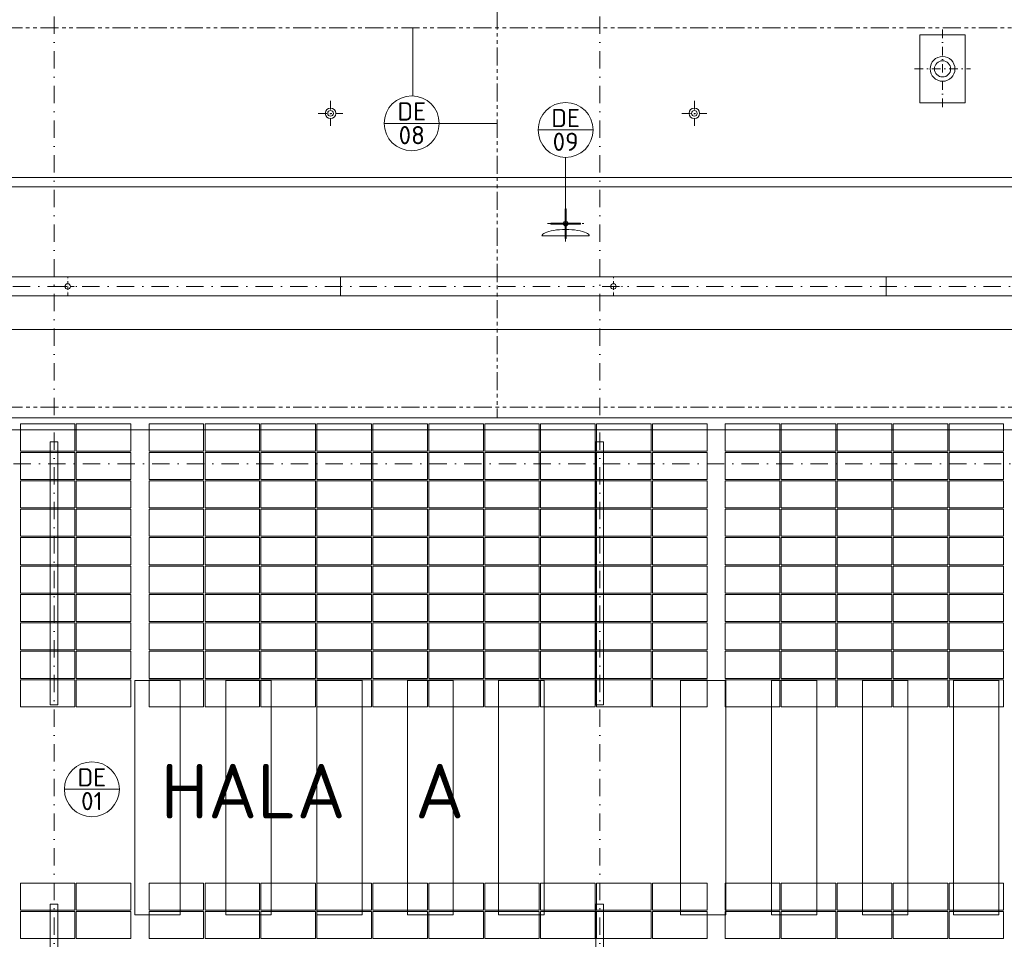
# Model space of a CAD drawing. Header units: millimetres. Extents: x -15830 to 4680139, y -28864 to 2281735.
# Tile 413 of 577: x 243174 to 264824, y 257223 to 277451. Entities that reach past the tile are written whole.
import ezdxf
from ezdxf.enums import TextEntityAlignment as Align

# ---------------------------------------------------------------- set-up
doc = ezdxf.new("R2010")
doc.units = ezdxf.units.MM
for name, pattern in [('CENTERX2', [101.6, 63.5, -12.7, 12.7, -12.7]), ('DASHDOT', [25.4, 12.7, -6.35, 0, -6.35]), ('PHANTOM2', [31.75, 15.875, -3.175, 3.175, -3.175, 3.175, -3.175])]:
    doc.linetypes.add(name, pattern=pattern)
for name, color, linetype, lineweight in [('A99_FVE', 30, 'Continuous', 5), ('A99_N_koty-200', 5, 'Continuous', 5), ('A99_N_koty-200 @ 200', 5, 'Continuous', 5), ('A99_N_koty-200 @ 50', 5, 'Continuous', 5), ('A99_N_txt-popis-200', 240, 'Continuous', 5), ('A99_N_znaceni 200', 5, 'Continuous', 5), ('A99_S_kce-demolice', 30, 'Continuous', 20), ('A99_S_kce-pohl', 7, 'Continuous', 5), ('A99_S_osy', 1, 'CENTERX2', 5)]:
    doc.layers.add(name, color=color, linetype=linetype, lineweight=lineweight)
doc.styles.add('A99_kota', font='isocpeur.ttf', dxfattribs={"height": 2})
doc.styles.add('A99_popis', font='isocpeur.ttf')
doc.styles.add('ad_popis 100', font='isocpeur.ttf', dxfattribs={"height": 200})
doc.dimstyles.new('A99_kota_200 new', dxfattribs={"dimscale": 200, "dimtxt": 2, "dimasz": 1.2, "dimexe": 0.5, "dimexo": 1.5, "dimgap": 0.3, "dimtad": 1, "dimdec": 0, "dimzin": 3, "dimdsep": 46, "dimtxsty": 'A99_kota', "dimblk": 'ARCHTICK', "dimcen": 2.5, "dimazin": 2, "dimtfac": 0.75, "dimtdec": 0, "dimtmove": 2, "dimatfit": 0, "dimfxl": 0, "dimtolj": 1, "dimtzin": 0, "dimlwd": 5, "dimlwe": 5, "dimarcsym": 0})

# ---------------------------------------------------------------- blocks, each defined once
blk = doc.blocks.new('_ArchTick')
at = {"color": 0, "linetype": 'ByBlock', "const_width": 0.15}
blk.add_lwpolyline([(-0.5, -0.5), (0.5, 0.5)], dxfattribs=at)
blk = doc.blocks.new('*D93')
at = {"layer": 'A99_N_koty-200', "color": 0, "linetype": 'Continuous', "lineweight": 5, "transparency": 16777216}
for p, q in [((219679, 273976), (219679, 274076)), ((219679, 273976), (364729, 273976)), ((364729, 273976), (364729, 274076))]:
    blk.add_line(p, q, dxfattribs=at)
at = {"layer": 'Defpoints', "color": 0, "linetype": 'Continuous', "transparency": 16777216}
for p in [(219679, 273966), (364729, 273976), (364729, 273966)]:
    blk.add_point(p, dxfattribs=at)
at = {"layer": 'A99_N_koty-200', "color": 0, "linetype": 'Continuous', "lineweight": 5, "transparency": 16777216, "xscale": 240, "yscale": 240, "zscale": 240, "rotation": 180}
blk.add_blockref('_ArchTick', (219679, 273976), dxfattribs=at)
at = {"layer": 'A99_N_koty-200', "color": 0, "linetype": 'Continuous', "lineweight": 5, "transparency": 16777216, "xscale": 240, "yscale": 240, "zscale": 240}
blk.add_blockref('_ArchTick', (364729, 273976), dxfattribs=at)
at = {"layer": 'A99_N_koty-200', "color": 0, "linetype": 'Continuous', "transparency": 16777216, "insert": (290879, 274276), "char_height": 400, "attachment_point": 5, "style": 'A99_kota'}
blk.add_mtext('\\A1;145050', dxfattribs=at)
blk = doc.blocks.new('*D94')
at = {"layer": 'A99_N_koty-200', "color": 0, "linetype": 'Continuous', "lineweight": 5, "transparency": 16777216}
for p, q in [((219679, 273891), (219679, 273746)), ((364729, 273891), (364729, 273746)), ((219679, 273771), (364729, 273771))]:
    blk.add_line(p, q, dxfattribs=at)
at = {"layer": 'Defpoints', "color": 0, "linetype": 'Continuous', "transparency": 16777216}
for p in [(219679, 273966), (364729, 273966), (364729, 273771)]:
    blk.add_point(p, dxfattribs=at)
at = {"layer": 'A99_N_koty-200', "color": 0, "linetype": 'Continuous', "lineweight": 5, "transparency": 16777216, "xscale": 60, "yscale": 60, "zscale": 60, "rotation": 180}
blk.add_blockref('_ArchTick', (219679, 273771), dxfattribs=at)
at = {"layer": 'A99_N_koty-200', "color": 0, "linetype": 'Continuous', "lineweight": 5, "transparency": 16777216, "xscale": 60, "yscale": 60, "zscale": 60}
blk.add_blockref('_ArchTick', (364729, 273771), dxfattribs=at)
at = {"layer": 'A99_N_koty-200', "color": 0, "linetype": 'Continuous', "transparency": 16777216, "insert": (292204, 273836), "char_height": 100, "attachment_point": 5, "style": 'A99_kota'}
blk.add_mtext('\\A1;145050', dxfattribs=at)
blk = doc.blocks.new('*U25')
at = {"color": 0, "linetype": 'ByBlock'}
blk.add_line((-3.02, 0), (3.02, 0), dxfattribs=at)
blk.add_circle((0, 0), 3.02, dxfattribs=at)
at = {"color": 0, "linetype": 'ByBlock', "style": 'A99_popis'}
for tag, p in [('KATEGORIE', (0, 1.31)), ('PRVEK', (0, -1.3))]:
    blk.add_attdef(tag, text='', height=2, dxfattribs=at).set_placement(p, align=Align.MIDDLE_CENTER)
blk = doc.blocks.new('*U825')
at = {"layer": 'A99_N_koty-200 @ 200', "linetype": 'Continuous'}
dim = blk.add_linear_dim(base=(364729, 273975.8), p1=(219679, 273965.8), p2=(364729, 273965.8), dimstyle='A99_kota_200 new', override={"dimscale": 200, "dimtix": 1, "dimtofl": 1, "dimtmove": 2, "dimatfit": 0}, dxfattribs=at)
dim.commit()
dim.dimension.update_dxf_attribs({"geometry": '*D93', "text_midpoint": (290879, 274275.8), "dimtype": 128})
at = {"layer": 'A99_N_koty-200 @ 50', "linetype": 'Continuous'}
dim = blk.add_linear_dim(base=(364729, 273770.8), p1=(219679, 273965.8), p2=(364729, 273965.8), dimstyle='A99_kota_200 new', override={"dimscale": 50, "dimtix": 1, "dimtofl": 1, "dimtmove": 2, "dimatfit": 0}, dxfattribs=at)
dim.commit()
dim.dimension.update_dxf_attribs({"geometry": '*D94', "text_midpoint": (292204, 273835.8)})

msp = doc.modelspace()

# ---------------------------------------------------------------- linework, layer by layer
at = {"layer": 'A99_FVE', "lineweight": 5, "ltscale": 2}
for points in [[(244388.95, 268558.252), (244388.95, 267963.252), (243188.95, 267963.252), (243188.95, 268558.252)], [(245618.95, 268558.252), (245618.95, 267963.252), (244418.95, 267963.252), (244418.95, 268558.252)], [(246018.95, 268558.252), (246018.95, 267963.252), (247218.95, 267963.252), (247218.95, 268558.252)], [(247248.95, 268558.252), (247248.95, 267963.252), (248448.95, 267963.252), (248448.95, 268558.252)], [(248478.95, 268558.252), (248478.95, 267963.252), (249678.95, 267963.252), (249678.95, 268558.252)], [(249708.95, 268558.252), (249708.95, 267963.252), (250908.95, 267963.252), (250908.95, 268558.252)], [(250938.95, 268558.252), (250938.95, 267963.252), (252138.95, 267963.252), (252138.95, 268558.252)], [(253368.95, 268558.252), (253368.95, 267963.252), (252168.95, 267963.252), (252168.95, 268558.252)], [(254598.95, 268558.252), (254598.95, 267963.252), (253398.95, 267963.252), (253398.95, 268558.252)], [(255828.95, 268558.252), (255828.95, 267963.252), (254628.95, 267963.252), (254628.95, 268558.252)], [(257058.95, 268558.252), (257058.95, 267963.252), (255858.95, 267963.252), (255858.95, 268558.252)], [(258288.95, 268558.252), (258288.95, 267963.252), (257088.95, 267963.252), (257088.95, 268558.252)], [(258688.95, 268558.252), (258688.95, 267963.252), (259888.95, 267963.252), (259888.95, 268558.252)], [(259918.95, 268558.252), (259918.95, 267963.252), (261118.95, 267963.252), (261118.95, 268558.252)], [(261148.95, 268558.252), (261148.95, 267963.252), (262348.95, 267963.252), (262348.95, 268558.252)], [(262378.95, 268558.252), (262378.95, 267963.252), (263578.95, 267963.252), (263578.95, 268558.252)], [(263608.95, 268558.252), (263608.95, 267963.252), (264808.95, 267963.252), (264808.95, 268558.252)], [(244388.95, 267338.252), (244388.95, 267933.252), (243188.95, 267933.252), (243188.95, 267338.252)], [(245618.95, 267338.252), (245618.95, 267933.252), (244418.95, 267933.252), (244418.95, 267338.252)], [(246018.95, 267338.252), (246018.95, 267933.252), (247218.95, 267933.252), (247218.95, 267338.252)], [(247248.95, 267338.252), (247248.95, 267933.252), (248448.95, 267933.252), (248448.95, 267338.252)], [(248478.95, 267338.252), (248478.95, 267933.252), (249678.95, 267933.252), (249678.95, 267338.252)], [(249708.95, 267338.252), (249708.95, 267933.252), (250908.95, 267933.252), (250908.95, 267338.252)], [(250938.95, 267338.252), (250938.95, 267933.252), (252138.95, 267933.252), (252138.95, 267338.252)], [(253368.95, 267338.252), (253368.95, 267933.252), (252168.95, 267933.252), (252168.95, 267338.252)], [(254598.95, 267338.252), (254598.95, 267933.252), (253398.95, 267933.252), (253398.95, 267338.252)], [(255828.95, 267338.252), (255828.95, 267933.252), (254628.95, 267933.252), (254628.95, 267338.252)], [(257058.95, 267338.252), (257058.95, 267933.252), (255858.95, 267933.252), (255858.95, 267338.252)], [(258288.95, 267338.252), (258288.95, 267933.252), (257088.95, 267933.252), (257088.95, 267338.252)], [(258688.95, 267338.252), (258688.95, 267933.252), (259888.95, 267933.252), (259888.95, 267338.252)], [(259918.95, 267338.252), (259918.95, 267933.252), (261118.95, 267933.252), (261118.95, 267338.252)], [(261148.95, 267338.252), (261148.95, 267933.252), (262348.95, 267933.252), (262348.95, 267338.252)], [(262378.95, 267338.252), (262378.95, 267933.252), (263578.95, 267933.252), (263578.95, 267338.252)], [(263608.95, 267338.252), (263608.95, 267933.252), (264808.95, 267933.252), (264808.95, 267338.252)], [(244388.95, 267308.252), (244388.95, 266713.252), (243188.95, 266713.252), (243188.95, 267308.252)], [(245618.95, 267308.252), (245618.95, 266713.252), (244418.95, 266713.252), (244418.95, 267308.252)], [(246018.95, 267308.252), (246018.95, 266713.252), (247218.95, 266713.252), (247218.95, 267308.252)], [(247248.95, 267308.252), (247248.95, 266713.252), (248448.95, 266713.252), (248448.95, 267308.252)], [(248478.95, 267308.252), (248478.95, 266713.252), (249678.95, 266713.252), (249678.95, 267308.252)], [(249708.95, 267308.252), (249708.95, 266713.252), (250908.95, 266713.252), (250908.95, 267308.252)], [(250938.95, 267308.252), (250938.95, 266713.252), (252138.95, 266713.252), (252138.95, 267308.252)], [(253368.95, 267308.252), (253368.95, 266713.252), (252168.95, 266713.252), (252168.95, 267308.252)], [(254598.95, 267308.252), (254598.95, 266713.252), (253398.95, 266713.252), (253398.95, 267308.252)], [(255828.95, 267308.252), (255828.95, 266713.252), (254628.95, 266713.252), (254628.95, 267308.252)], [(257058.95, 267308.252), (257058.95, 266713.252), (255858.95, 266713.252), (255858.95, 267308.252)], [(258288.95, 267308.252), (258288.95, 266713.252), (257088.95, 266713.252), (257088.95, 267308.252)], [(258688.95, 267308.252), (258688.95, 266713.252), (259888.95, 266713.252), (259888.95, 267308.252)], [(259918.95, 267308.252), (259918.95, 266713.252), (261118.95, 266713.252), (261118.95, 267308.252)], [(261148.95, 267308.252), (261148.95, 266713.252), (262348.95, 266713.252), (262348.95, 267308.252)], [(262378.95, 267308.252), (262378.95, 266713.252), (263578.95, 266713.252), (263578.95, 267308.252)], [(263608.95, 267308.252), (263608.95, 266713.252), (264808.95, 266713.252), (264808.95, 267308.252)], [(244388.95, 266088.252), (244388.95, 266683.252), (243188.95, 266683.252), (243188.95, 266088.252)], [(245618.95, 266088.252), (245618.95, 266683.252), (244418.95, 266683.252), (244418.95, 266088.252)], [(246018.95, 266088.252), (246018.95, 266683.252), (247218.95, 266683.252), (247218.95, 266088.252)], [(247248.95, 266088.252), (247248.95, 266683.252), (248448.95, 266683.252), (248448.95, 266088.252)], [(248478.95, 266088.252), (248478.95, 266683.252), (249678.95, 266683.252), (249678.95, 266088.252)], [(249708.95, 266088.252), (249708.95, 266683.252), (250908.95, 266683.252), (250908.95, 266088.252)], [(250938.95, 266088.252), (250938.95, 266683.252), (252138.95, 266683.252), (252138.95, 266088.252)], [(253368.95, 266088.252), (253368.95, 266683.252), (252168.95, 266683.252), (252168.95, 266088.252)], [(254598.95, 266088.252), (254598.95, 266683.252), (253398.95, 266683.252), (253398.95, 266088.252)], [(255828.95, 266088.252), (255828.95, 266683.252), (254628.95, 266683.252), (254628.95, 266088.252)], [(257058.95, 266088.252), (257058.95, 266683.252), (255858.95, 266683.252), (255858.95, 266088.252)], [(258288.95, 266088.252), (258288.95, 266683.252), (257088.95, 266683.252), (257088.95, 266088.252)], [(258688.95, 266088.252), (258688.95, 266683.252), (259888.95, 266683.252), (259888.95, 266088.252)], [(259918.95, 266088.252), (259918.95, 266683.252), (261118.95, 266683.252), (261118.95, 266088.252)], [(261148.95, 266088.252), (261148.95, 266683.252), (262348.95, 266683.252), (262348.95, 266088.252)], [(262378.95, 266088.252), (262378.95, 266683.252), (263578.95, 266683.252), (263578.95, 266088.252)], [(263608.95, 266088.252), (263608.95, 266683.252), (264808.95, 266683.252), (264808.95, 266088.252)], [(244388.95, 265463.252), (244388.95, 266058.252), (243188.95, 266058.252), (243188.95, 265463.252)], [(245618.95, 265463.252), (245618.95, 266058.252), (244418.95, 266058.252), (244418.95, 265463.252)], [(246018.95, 265463.252), (246018.95, 266058.252), (247218.95, 266058.252), (247218.95, 265463.252)], [(247248.95, 265463.252), (247248.95, 266058.252), (248448.95, 266058.252), (248448.95, 265463.252)], [(248478.95, 265463.252), (248478.95, 266058.252), (249678.95, 266058.252), (249678.95, 265463.252)], [(249708.95, 265463.252), (249708.95, 266058.252), (250908.95, 266058.252), (250908.95, 265463.252)], [(250938.95, 265463.252), (250938.95, 266058.252), (252138.95, 266058.252), (252138.95, 265463.252)], [(253368.95, 265463.252), (253368.95, 266058.252), (252168.95, 266058.252), (252168.95, 265463.252)], [(254598.95, 265463.252), (254598.95, 266058.252), (253398.95, 266058.252), (253398.95, 265463.252)], [(255828.95, 265463.252), (255828.95, 266058.252), (254628.95, 266058.252), (254628.95, 265463.252)], [(257058.95, 265463.252), (257058.95, 266058.252), (255858.95, 266058.252), (255858.95, 265463.252)], [(258288.95, 265463.252), (258288.95, 266058.252), (257088.95, 266058.252), (257088.95, 265463.252)], [(258688.95, 265463.252), (258688.95, 266058.252), (259888.95, 266058.252), (259888.95, 265463.252)], [(259918.95, 265463.252), (259918.95, 266058.252), (261118.95, 266058.252), (261118.95, 265463.252)], [(261148.95, 265463.252), (261148.95, 266058.252), (262348.95, 266058.252), (262348.95, 265463.252)], [(262378.95, 265463.252), (262378.95, 266058.252), (263578.95, 266058.252), (263578.95, 265463.252)], [(263608.95, 265463.252), (263608.95, 266058.252), (264808.95, 266058.252), (264808.95, 265463.252)], [(244388.95, 264838.252), (244388.95, 265433.252), (243188.95, 265433.252), (243188.95, 264838.252)], [(245618.95, 264838.252), (245618.95, 265433.252), (244418.95, 265433.252), (244418.95, 264838.252)], [(246018.95, 264838.252), (246018.95, 265433.252), (247218.95, 265433.252), (247218.95, 264838.252)], [(247248.95, 264838.252), (247248.95, 265433.252), (248448.95, 265433.252), (248448.95, 264838.252)], [(248478.95, 264838.252), (248478.95, 265433.252), (249678.95, 265433.252), (249678.95, 264838.252)], [(249708.95, 264838.252), (249708.95, 265433.252), (250908.95, 265433.252), (250908.95, 264838.252)], [(250938.95, 264838.252), (250938.95, 265433.252), (252138.95, 265433.252), (252138.95, 264838.252)], [(253368.95, 264838.252), (253368.95, 265433.252), (252168.95, 265433.252), (252168.95, 264838.252)], [(254598.95, 264838.252), (254598.95, 265433.252), (253398.95, 265433.252), (253398.95, 264838.252)], [(255828.95, 264838.252), (255828.95, 265433.252), (254628.95, 265433.252), (254628.95, 264838.252)], [(257058.95, 264838.252), (257058.95, 265433.252), (255858.95, 265433.252), (255858.95, 264838.252)], [(258288.95, 264838.252), (258288.95, 265433.252), (257088.95, 265433.252), (257088.95, 264838.252)], [(258688.95, 264838.252), (258688.95, 265433.252), (259888.95, 265433.252), (259888.95, 264838.252)], [(259918.95, 264838.252), (259918.95, 265433.252), (261118.95, 265433.252), (261118.95, 264838.252)], [(261148.95, 264838.252), (261148.95, 265433.252), (262348.95, 265433.252), (262348.95, 264838.252)], [(262378.95, 264838.252), (262378.95, 265433.252), (263578.95, 265433.252), (263578.95, 264838.252)], [(263608.95, 264838.252), (263608.95, 265433.252), (264808.95, 265433.252), (264808.95, 264838.252)], [(244388.95, 264213.252), (244388.95, 264808.252), (243188.95, 264808.252), (243188.95, 264213.252)], [(245618.95, 264213.252), (245618.95, 264808.252), (244418.95, 264808.252), (244418.95, 264213.252)], [(246018.95, 264213.252), (246018.95, 264808.252), (247218.95, 264808.252), (247218.95, 264213.252)], [(247248.95, 264213.252), (247248.95, 264808.252), (248448.95, 264808.252), (248448.95, 264213.252)], [(248478.95, 264213.252), (248478.95, 264808.252), (249678.95, 264808.252), (249678.95, 264213.252)], [(249708.95, 264213.252), (249708.95, 264808.252), (250908.95, 264808.252), (250908.95, 264213.252)], [(250938.95, 264213.252), (250938.95, 264808.252), (252138.95, 264808.252), (252138.95, 264213.252)], [(253368.95, 264213.252), (253368.95, 264808.252), (252168.95, 264808.252), (252168.95, 264213.252)], [(254598.95, 264213.252), (254598.95, 264808.252), (253398.95, 264808.252), (253398.95, 264213.252)], [(255828.95, 264213.252), (255828.95, 264808.252), (254628.95, 264808.252), (254628.95, 264213.252)], [(257058.95, 264213.252), (257058.95, 264808.252), (255858.95, 264808.252), (255858.95, 264213.252)], [(258288.95, 264213.252), (258288.95, 264808.252), (257088.95, 264808.252), (257088.95, 264213.252)], [(258688.95, 264213.252), (258688.95, 264808.252), (259888.95, 264808.252), (259888.95, 264213.252)], [(259918.95, 264213.252), (259918.95, 264808.252), (261118.95, 264808.252), (261118.95, 264213.252)], [(261148.95, 264213.252), (261148.95, 264808.252), (262348.95, 264808.252), (262348.95, 264213.252)], [(262378.95, 264213.252), (262378.95, 264808.252), (263578.95, 264808.252), (263578.95, 264213.252)], [(263608.95, 264213.252), (263608.95, 264808.252), (264808.95, 264808.252), (264808.95, 264213.252)], [(244388.95, 263588.252), (244388.95, 264183.252), (243188.95, 264183.252), (243188.95, 263588.252)], [(245618.95, 263588.252), (245618.95, 264183.252), (244418.95, 264183.252), (244418.95, 263588.252)], [(246018.95, 263588.252), (246018.95, 264183.252), (247218.95, 264183.252), (247218.95, 263588.252)], [(247248.95, 263588.252), (247248.95, 264183.252), (248448.95, 264183.252), (248448.95, 263588.252)], [(248478.95, 263588.252), (248478.95, 264183.252), (249678.95, 264183.252), (249678.95, 263588.252)], [(249708.95, 263588.252), (249708.95, 264183.252), (250908.95, 264183.252), (250908.95, 263588.252)], [(250938.95, 263588.252), (250938.95, 264183.252), (252138.95, 264183.252), (252138.95, 263588.252)], [(253368.95, 263588.252), (253368.95, 264183.252), (252168.95, 264183.252), (252168.95, 263588.252)], [(254598.95, 263588.252), (254598.95, 264183.252), (253398.95, 264183.252), (253398.95, 263588.252)], [(255828.95, 263588.252), (255828.95, 264183.252), (254628.95, 264183.252), (254628.95, 263588.252)], [(257058.95, 263588.252), (257058.95, 264183.252), (255858.95, 264183.252), (255858.95, 263588.252)], [(258288.95, 263588.252), (258288.95, 264183.252), (257088.95, 264183.252), (257088.95, 263588.252)], [(258688.95, 263588.252), (258688.95, 264183.252), (259888.95, 264183.252), (259888.95, 263588.252)], [(259918.95, 263588.252), (259918.95, 264183.252), (261118.95, 264183.252), (261118.95, 263588.252)], [(261148.95, 263588.252), (261148.95, 264183.252), (262348.95, 264183.252), (262348.95, 263588.252)], [(262378.95, 263588.252), (262378.95, 264183.252), (263578.95, 264183.252), (263578.95, 263588.252)], [(263608.95, 263588.252), (263608.95, 264183.252), (264808.95, 264183.252), (264808.95, 263588.252)], [(244388.95, 262963.252), (244388.95, 263558.252), (243188.95, 263558.252), (243188.95, 262963.252)], [(245618.95, 262963.252), (245618.95, 263558.252), (244418.95, 263558.252), (244418.95, 262963.252)], [(246018.95, 262963.252), (246018.95, 263558.252), (247218.95, 263558.252), (247218.95, 262963.252)], [(247248.95, 262963.252), (247248.95, 263558.252), (248448.95, 263558.252), (248448.95, 262963.252)], [(248478.95, 262963.252), (248478.95, 263558.252), (249678.95, 263558.252), (249678.95, 262963.252)], [(249708.95, 262963.252), (249708.95, 263558.252), (250908.95, 263558.252), (250908.95, 262963.252)], [(250938.95, 262963.252), (250938.95, 263558.252), (252138.95, 263558.252), (252138.95, 262963.252)], [(253368.95, 262963.252), (253368.95, 263558.252), (252168.95, 263558.252), (252168.95, 262963.252)], [(254598.95, 262963.252), (254598.95, 263558.252), (253398.95, 263558.252), (253398.95, 262963.252)], [(255828.95, 262963.252), (255828.95, 263558.252), (254628.95, 263558.252), (254628.95, 262963.252)], [(257058.95, 262963.252), (257058.95, 263558.252), (255858.95, 263558.252), (255858.95, 262963.252)], [(258288.95, 262963.252), (258288.95, 263558.252), (257088.95, 263558.252), (257088.95, 262963.252)], [(258688.95, 262963.252), (258688.95, 263558.252), (259888.95, 263558.252), (259888.95, 262963.252)], [(259918.95, 262963.252), (259918.95, 263558.252), (261118.95, 263558.252), (261118.95, 262963.252)], [(261148.95, 262963.252), (261148.95, 263558.252), (262348.95, 263558.252), (262348.95, 262963.252)], [(262378.95, 262963.252), (262378.95, 263558.252), (263578.95, 263558.252), (263578.95, 262963.252)], [(263608.95, 262963.252), (263608.95, 263558.252), (264808.95, 263558.252), (264808.95, 262963.252)], [(244388.95, 262338.252), (244388.95, 262933.252), (243188.95, 262933.252), (243188.95, 262338.252)], [(245618.95, 262338.252), (245618.95, 262933.252), (244418.95, 262933.252), (244418.95, 262338.252)], [(246018.95, 262338.252), (246018.95, 262933.252), (247218.95, 262933.252), (247218.95, 262338.252)], [(247248.95, 262338.252), (247248.95, 262933.252), (248448.95, 262933.252), (248448.95, 262338.252)], [(248478.95, 262338.252), (248478.95, 262933.252), (249678.95, 262933.252), (249678.95, 262338.252)], [(249708.95, 262338.252), (249708.95, 262933.252), (250908.95, 262933.252), (250908.95, 262338.252)], [(250938.95, 262338.252), (250938.95, 262933.252), (252138.95, 262933.252), (252138.95, 262338.252)], [(253368.95, 262338.252), (253368.95, 262933.252), (252168.95, 262933.252), (252168.95, 262338.252)], [(254598.95, 262338.252), (254598.95, 262933.252), (253398.95, 262933.252), (253398.95, 262338.252)], [(255828.95, 262338.252), (255828.95, 262933.252), (254628.95, 262933.252), (254628.95, 262338.252)], [(257058.95, 262338.252), (257058.95, 262933.252), (255858.95, 262933.252), (255858.95, 262338.252)], [(258288.95, 262338.252), (258288.95, 262933.252), (257088.95, 262933.252), (257088.95, 262338.252)], [(258688.95, 262338.252), (258688.95, 262933.252), (259888.95, 262933.252), (259888.95, 262338.252)], [(259918.95, 262338.252), (259918.95, 262933.252), (261118.95, 262933.252), (261118.95, 262338.252)], [(261148.95, 262338.252), (261148.95, 262933.252), (262348.95, 262933.252), (262348.95, 262338.252)], [(262378.95, 262338.252), (262378.95, 262933.252), (263578.95, 262933.252), (263578.95, 262338.252)], [(263608.95, 262338.252), (263608.95, 262933.252), (264808.95, 262933.252), (264808.95, 262338.252)], [(244388.95, 257863.252), (244388.95, 258458.252), (243188.95, 258458.252), (243188.95, 257863.252)], [(245618.95, 257863.252), (245618.95, 258458.252), (244418.95, 258458.252), (244418.95, 257863.252)], [(246018.95, 257863.252), (246018.95, 258458.252), (247218.95, 258458.252), (247218.95, 257863.252)], [(247248.95, 257863.252), (247248.95, 258458.252), (248448.95, 258458.252), (248448.95, 257863.252)], [(248478.95, 257863.252), (248478.95, 258458.252), (249678.95, 258458.252), (249678.95, 257863.252)], [(249708.95, 257863.252), (249708.95, 258458.252), (250908.95, 258458.252), (250908.95, 257863.252)], [(250938.95, 257863.252), (250938.95, 258458.252), (252138.95, 258458.252), (252138.95, 257863.252)], [(253368.95, 257863.252), (253368.95, 258458.252), (252168.95, 258458.252), (252168.95, 257863.252)], [(254598.95, 257863.252), (254598.95, 258458.252), (253398.95, 258458.252), (253398.95, 257863.252)], [(255828.95, 257863.252), (255828.95, 258458.252), (254628.95, 258458.252), (254628.95, 257863.252)], [(257058.95, 257863.252), (257058.95, 258458.252), (255858.95, 258458.252), (255858.95, 257863.252)], [(258288.95, 257863.252), (258288.95, 258458.252), (257088.95, 258458.252), (257088.95, 257863.252)], [(258688.95, 257863.252), (258688.95, 258458.252), (259888.95, 258458.252), (259888.95, 257863.252)], [(259918.95, 257863.252), (259918.95, 258458.252), (261118.95, 258458.252), (261118.95, 257863.252)], [(261148.95, 257863.252), (261148.95, 258458.252), (262348.95, 258458.252), (262348.95, 257863.252)], [(262378.95, 257863.252), (262378.95, 258458.252), (263578.95, 258458.252), (263578.95, 257863.252)], [(263608.95, 257863.252), (263608.95, 258458.252), (264808.95, 258458.252), (264808.95, 257863.252)], [(244388.95, 257238.252), (244388.95, 257833.252), (243188.95, 257833.252), (243188.95, 257238.252)], [(245618.95, 257238.252), (245618.95, 257833.252), (244418.95, 257833.252), (244418.95, 257238.252)], [(246018.95, 257238.252), (246018.95, 257833.252), (247218.95, 257833.252), (247218.95, 257238.252)], [(247248.95, 257238.252), (247248.95, 257833.252), (248448.95, 257833.252), (248448.95, 257238.252)], [(248478.95, 257238.252), (248478.95, 257833.252), (249678.95, 257833.252), (249678.95, 257238.252)], [(249708.95, 257238.252), (249708.95, 257833.252), (250908.95, 257833.252), (250908.95, 257238.252)], [(250938.95, 257238.252), (250938.95, 257833.252), (252138.95, 257833.252), (252138.95, 257238.252)], [(253368.95, 257238.252), (253368.95, 257833.252), (252168.95, 257833.252), (252168.95, 257238.252)], [(254598.95, 257238.252), (254598.95, 257833.252), (253398.95, 257833.252), (253398.95, 257238.252)], [(255828.95, 257238.252), (255828.95, 257833.252), (254628.95, 257833.252), (254628.95, 257238.252)], [(257058.95, 257238.252), (257058.95, 257833.252), (255858.95, 257833.252), (255858.95, 257238.252)], [(258288.95, 257238.252), (258288.95, 257833.252), (257088.95, 257833.252), (257088.95, 257238.252)], [(258688.95, 257238.252), (258688.95, 257833.252), (259888.95, 257833.252), (259888.95, 257238.252)], [(259918.95, 257238.252), (259918.95, 257833.252), (261118.95, 257833.252), (261118.95, 257238.252)], [(261148.95, 257238.252), (261148.95, 257833.252), (262348.95, 257833.252), (262348.95, 257238.252)], [(262378.95, 257238.252), (262378.95, 257833.252), (263578.95, 257833.252), (263578.95, 257238.252)], [(263608.95, 257238.252), (263608.95, 257833.252), (264808.95, 257833.252), (264808.95, 257238.252)]]:
    msp.add_lwpolyline(points, close=True, dxfattribs=at)
at = {"layer": 'A99_FVE', "linetype": 'Continuous', "lineweight": 15, "ltscale": 2}
for points in [[(243843.95, 268169.126), (244013.95, 268169.126), (244013.95, 262384.126), (243843.95, 262384.126)], [(255843.95, 268168.252), (256013.95, 268168.252), (256013.95, 262383.252), (255843.95, 262383.252)], [(243843.95, 257994.126), (244013.95, 257994.126), (244013.95, 253979.126), (243843.95, 253979.126)], [(255843.95, 257993.252), (256013.95, 257993.252), (256013.95, 253978.252), (255843.95, 253978.252)]]:
    msp.add_lwpolyline(points, close=True, dxfattribs=at)
at = {"layer": 'A99_N_znaceni 200'}
for points in [[(251821.593, 277273.252), (251821.593, 275774.186)], [(252398.541, 275170.808), (253672.338, 275170.808)], [(255177.715, 274421.073), (255177.715, 272965.752)]]:
    msp.add_lwpolyline(points, dxfattribs=at)
at = {"layer": 'A99_S_kce-demolice', "linetype": 'PHANTOM2', "lineweight": 9, "ltscale": 25}
for points in [[(253672.338, 277633.252), (253672.338, 268693.252)], [(219817.131, 277273.252), (364668.95, 277273.252)], [(221408.95, 268925.752), (364668.95, 268925.752)]]:
    msp.add_lwpolyline(points, dxfattribs=at)
at = {"layer": 'A99_S_kce-demolice', "linetype": 'DASHDOT', "lineweight": 5, "ltscale": 15}
for points in [[(263466.45, 277238.252), (263466.45, 275498.252)], [(262852.7, 276368.252), (264080.2, 276368.252)], [(250008.95, 275663.252), (250008.95, 275118.252)], [(258008.95, 275663.252), (258008.95, 275118.252)], [(258008.95, 275663.252), (258008.95, 275118.252)], [(249736.45, 275390.752), (250281.45, 275390.752)], [(257736.45, 275390.752), (258281.45, 275390.752)], [(257736.45, 275390.752), (258281.45, 275390.752)], [(255177.715, 272568.252), (255177.715, 273363.252)], [(254777.715, 272965.752), (255577.715, 272965.752)]]:
    msp.add_lwpolyline(points, dxfattribs=at)
at = {"layer": 'A99_S_kce-demolice', "linetype": 'Continuous', "lineweight": 5, "ltscale": 0.5}
for points in [[(263966.45, 277118.252), (262966.45, 277118.252), (262966.45, 275618.252), (263966.45, 275618.252)], [(255167.715, 272640.752), (255167.715, 273290.752), (255187.715, 273290.752), (255187.715, 272640.752)], [(254852.715, 272975.752), (255502.715, 272975.752), (255502.715, 272955.752), (254852.715, 272955.752)]]:
    msp.add_lwpolyline(points, close=True, dxfattribs=at)
msp.add_lwpolyline([(254656.465, 272693.252), (255698.965, 272693.252)], dxfattribs=at)
at = {"layer": 'A99_S_kce-demolice', "linetype": 'Continuous', "lineweight": 9}
for points in [[(245703.95, 262918.252), (246703.95, 262918.252), (246703.95, 257758.252), (245703.95, 257758.252)], [(247703.95, 262918.252), (248703.95, 262918.252), (248703.95, 257758.252), (247703.95, 257758.252)], [(249703.95, 262918.252), (250703.95, 262918.252), (250703.95, 257758.252), (249703.95, 257758.252)], [(251703.95, 262918.252), (252703.95, 262918.252), (252703.95, 257758.252), (251703.95, 257758.252)], [(253703.95, 262918.252), (254703.95, 262918.252), (254703.95, 257758.252), (253703.95, 257758.252)], [(257703.95, 262918.252), (258703.95, 262918.252), (258703.95, 257758.252), (257703.95, 257758.252)], [(259703.95, 262918.252), (260703.95, 262918.252), (260703.95, 257758.252), (259703.95, 257758.252)], [(261703.95, 262918.252), (262703.95, 262918.252), (262703.95, 257758.252), (261703.95, 257758.252)], [(263703.95, 262918.252), (264703.95, 262918.252), (264703.95, 257758.252), (263703.95, 257758.252)]]:
    msp.add_lwpolyline(points, close=True, dxfattribs=at)
at = {"layer": 'A99_S_kce-demolice', "linetype": 'Continuous', "lineweight": 5, "ltscale": 0.5}
for centre, radius in [((263466.45, 276368.252), 272.5), ((263466.45, 276368.252), 177.5), ((250008.95, 275390.752), 115.974), ((250008.95, 275390.752), 62.5), ((258008.95, 275390.752), 115.974), ((258008.95, 275390.752), 115.974), ((258008.95, 275390.752), 62.5), ((258008.95, 275390.752), 62.5), ((255177.715, 272965.752), 50)]:
    msp.add_circle(centre, radius, dxfattribs=at)
msp.add_ellipse((255177.715, 272693.252), major_axis=(521.25, 0), ratio=0.273381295, start_param=0, end_param=3.141592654, dxfattribs=at)
at = {"layer": 'A99_S_kce-pohl', "linetype": 'Continuous', "ltscale": 25}
for points in [[(364618.95, 271373.252), (364618.95, 271793.252), (219928.95, 271793.252), (219928.95, 271373.252)], [(352478.95, 268428.252), (352478.95, 268693.252), (221938.95, 268693.252), (221938.95, 268428.252)]]:
    msp.add_lwpolyline(points, close=True, dxfattribs=at)
at = {"layer": 'A99_S_kce-pohl', "linetype": 'DASHDOT', "lineweight": 5, "ltscale": 5}
for points in [[(244228.95, 271383.252), (244228.95, 271783.252)], [(244228.95, 271383.252), (244228.95, 271783.252)], [(256228.95, 271383.252), (256228.95, 271783.252)], [(256228.95, 271383.252), (256228.95, 271783.252)], [(244028.95, 271583.252), (244428.95, 271583.252)], [(244028.95, 271583.252), (244428.95, 271583.252)], [(256028.95, 271583.252), (256428.95, 271583.252)], [(256028.95, 271583.252), (256428.95, 271583.252)]]:
    msp.add_lwpolyline(points, dxfattribs=at)
at = {"layer": 'A99_S_kce-pohl', "linetype": 'Continuous', "ltscale": 25}
for points in [[(250228.95, 271373.252), (250228.95, 271793.252)], [(262228.95, 271373.252), (262228.95, 271793.252)]]:
    msp.add_lwpolyline(points, dxfattribs=at)
at = {"layer": 'A99_S_kce-pohl', "linetype": 'Continuous', "lineweight": 9}
msp.add_lwpolyline([(352804.496, 270633.252), (219378.95, 270633.252)], dxfattribs=at)
at = {"layer": 'A99_S_kce-pohl', "linetype": 'Continuous'}
for centre in [(244228.95, 271583.252), (244228.95, 271583.252), (256228.95, 271583.252), (256228.95, 271583.252)]:
    msp.add_circle(centre, 60, dxfattribs=at)
at = {"layer": 'A99_S_osy', "linetype": 'DASHDOT', "lineweight": 5, "ltscale": 30}
for points in [[(243928.95, 344583.252), (243928.95, 241173.252)], [(255928.95, 344583.252), (255928.95, 241173.252)], [(391253.95, 271583.252), (218303.95, 271583.252)], [(366878.95, 267683.252), (211268.95, 267683.252)]]:
    msp.add_lwpolyline(points, dxfattribs=at)

# ---------------------------------------------------------------- block references
at = {"layer": 'A99_N_koty-200'}
msp.add_blockref('*U825', (0, 0), dxfattribs=at)
at = {"layer": 'A99_N_znaceni 200', "xscale": 200, "yscale": 200, "zscale": 200}
for p, values in [((251794.558, 275170.808), {'KATEGORIE': 'DE', 'PRVEK': '08'}), ((255177.715, 275025.056), {'KATEGORIE': 'DE', 'PRVEK': '09'}), ((244761.025, 260522.809), {'KATEGORIE': 'DE', 'PRVEK': '01'})]:
    msp.add_blockref('*U25', p, dxfattribs=at).add_auto_attribs(values)

# ---------------------------------------------------------------- texts
at = {"layer": 'A99_N_txt-popis-200', "lineweight": 9, "ltscale": 5, "style": 'ad_popis 100'}
msp.add_text('HALA  A', height=1200, dxfattribs=at).set_placement((246278.95, 259883.252))

doc.saveas('drawing.dxf')
